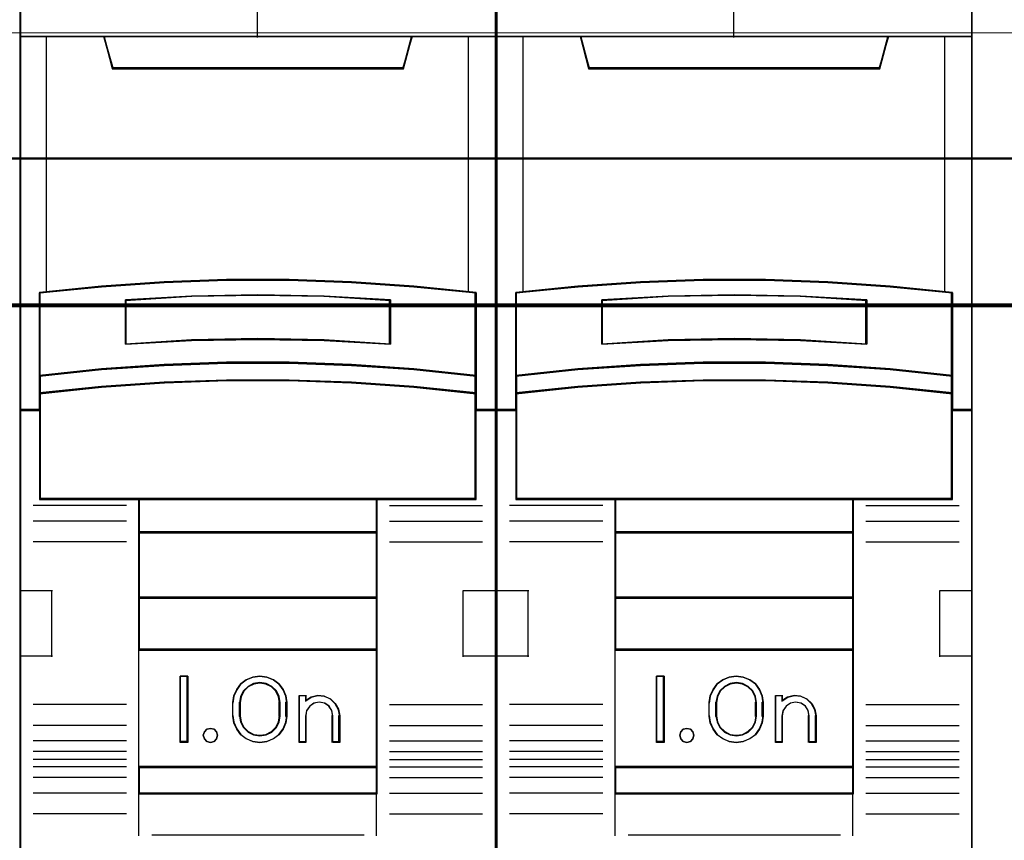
# Model space of a CAD drawing. Header units: millimetres. Extents: x -1290 to 1795, y -4192 to -1311.
# Tile 737 of 1056: x 1506.16 to 1513.59, y -2627.77 to -2621.58. Entities that reach past the tile are written whole.
import ezdxf

# ---------------------------------------------------------------- set-up
doc = ezdxf.new("R2010")
doc.units = ezdxf.units.MM
doc.layers.add('30', color=7, linetype='Continuous')
doc.layers.add('45', color=7, linetype='Continuous')
doc.layers.add('Aparatura', color=7, linetype='Continuous', lineweight=13)

# ---------------------------------------------------------------- blocks, each defined once
blk = doc.blocks.new('*U354')
at = {"layer": '45', "color": 7}
for points in [[(477.384088, -383.681609), (459.41111, -383.681609), (459.41111, -465.406348), (477.384088, -465.406348), (477.384088, -383.681609)], [(467.218678, -411.578535), (469.57652, -411.578535), (471.934361, -411.6664), (474.286641, -411.831147), (476.638922, -412.061793), (476.638922, -415.197475), (476.638922, -415.867446), (476.638922, -416.498975), (477.384088, -416.498975), (477.384088, -402.385659), (476.383118, -402.385659), (474.208788, -402.385659), (473.891814, -403.566345), (462.903384, -403.566345), (462.58641, -402.385659), (460.41208, -402.385659), (459.41111, -402.385659), (459.41111, -416.498975), (460.156276, -416.498975), (460.156276, -415.867446), (460.156276, -415.197475), (460.156276, -412.061793), (462.497435, -411.831147), (464.860837, -411.6664), (467.218678, -411.578535)], [(462.897342, -403.601117), (473.899646, -403.601117), (474.21702, -402.385659), (468.392926, -402.385659), (462.579968, -402.385659), (462.897342, -403.601117)], [(471.93581, -414.797008), (474.288459, -414.95747), (476.641107, -415.200931), (476.641107, -412.041478), (474.288459, -411.809084), (471.93581, -411.643088), (469.577599, -411.554557), (467.219389, -411.554557), (464.861178, -411.643088), (462.497406, -411.809084), (460.155881, -412.041478), (460.155881, -415.200931), (462.497406, -414.95747), (464.861178, -414.797008), (467.219389, -414.71401), (469.577599, -414.71401), (471.93581, -414.797008)], [(473.400636, -412.329936), (473.400636, -414.001631), (470.899565, -413.861857), (468.392924, -413.81713), (465.897423, -413.861857), (463.396352, -414.001631), (463.396352, -412.329936), (465.897423, -412.184572), (468.392924, -412.139844), (470.899565, -412.184572), (473.400636, -412.329936)], [(470.899565, -413.861857), (473.400636, -414.001631), (473.400636, -412.329936), (470.899565, -412.184572), (468.392924, -412.139844), (465.897423, -412.184572), (463.396352, -412.329936), (463.396352, -414.001631), (465.897423, -413.861857), (468.392924, -413.81713), (470.899565, -413.861857)], [(474.288459, -414.929302), (471.93581, -414.765172), (469.577599, -414.680277), (467.219389, -414.680277), (464.861178, -414.765172), (462.497406, -414.929302), (460.155881, -415.178326), (460.155881, -415.868804), (462.497406, -415.61978), (464.861178, -415.45565), (467.219389, -415.370755), (469.577599, -415.370755), (471.93581, -415.45565), (474.288459, -415.61978), (476.641107, -415.868804), (476.641107, -415.178326), (474.288459, -414.929302)], [(471.93581, -415.432781), (469.577599, -415.349946), (467.219389, -415.349946), (464.861178, -415.432781), (462.497406, -415.592928), (460.155881, -415.83591), (460.155881, -416.470977), (460.155881, -419.861683), (463.904546, -419.861683), (472.892443, -419.861683), (476.641107, -419.861683), (476.641107, -416.470977), (476.641107, -415.83591), (474.288459, -415.592928), (471.93581, -415.432781)], [(463.89585, -421.116639), (472.901138, -421.116639), (472.901138, -419.82398), (463.89585, -419.82398), (463.89585, -421.116639)], [(472.901138, -421.077141), (463.89585, -421.077141), (463.89585, -423.579871), (472.901138, -423.579871), (472.901138, -421.077141)], [(472.901138, -423.542169), (463.89585, -423.542169), (463.89585, -425.545789), (472.901138, -425.545789), (472.901138, -423.542169)], [(463.89585, -429.976735), (472.901138, -429.976735), (472.901138, -425.508087), (463.89585, -425.508087), (463.89585, -429.976735)], [(465.754198, -426.522464), (465.754198, -429.025195), (465.460586, -429.025195), (465.460586, -426.522464), (465.754198, -426.522464)], [(469.454557, -427.267722), (469.494167, -427.517995), (469.494167, -428.029664), (469.454557, -428.279937), (469.347044, -428.524649), (469.194262, -428.73599), (468.984894, -428.886154), (468.735917, -428.986263), (468.475622, -429.025195), (468.209668, -428.986263), (467.96069, -428.886154), (467.756981, -428.73599), (467.598541, -428.524649), (467.491027, -428.279937), (467.451417, -428.029664), (467.451417, -427.517995), (467.491027, -427.267722), (467.598541, -427.02301), (467.756981, -426.811669), (467.96069, -426.661505), (468.209668, -426.561396), (468.475622, -426.522464), (468.735917, -426.561396), (468.984894, -426.661505), (469.194262, -426.811669), (469.347044, -427.02301), (469.454557, -427.267722)], [(469.238152, -428.029761), (469.238152, -427.516298), (469.198319, -427.293053), (469.095892, -427.080971), (468.919489, -426.913538), (468.708944, -426.807496), (468.475638, -426.768429), (468.23664, -426.807496), (468.026095, -426.913538), (467.849693, -427.080971), (467.747265, -427.293053), (467.707432, -427.516298), (467.707432, -428.029761), (467.747265, -428.253005), (467.849693, -428.465088), (468.026095, -428.632521), (468.23664, -428.738562), (468.475638, -428.772049), (468.708944, -428.738562), (468.919489, -428.632521), (469.095892, -428.465088), (469.198319, -428.253005), (469.238152, -428.029761)], [(470.415741, -427.316384), (470.666411, -427.260357), (470.905688, -427.282768), (471.139268, -427.383615), (471.321574, -427.557298), (471.446909, -427.775802), (471.486789, -428.022319), (471.486789, -429.025195), (471.224724, -429.025195), (471.224724, -428.022319), (471.184844, -427.820623), (471.082297, -427.658146), (470.917082, -427.546093), (470.711988, -427.506874), (470.518288, -427.546093), (470.35877, -427.658146), (470.239132, -427.820623), (470.204949, -428.022319), (470.204949, -429.025195), (469.954279, -429.025195), (469.954279, -427.260357), (470.204949, -427.260357), (470.204949, -427.450847), (470.415741, -427.316384)], [(466.839129, -428.623673), (466.874936, -428.753577), (466.839129, -428.883481), (466.743646, -428.983862), (466.612356, -429.025195), (466.469131, -428.983862), (466.379615, -428.883481), (466.337841, -428.753577), (466.379615, -428.623673), (466.469131, -428.523292), (466.612356, -428.493768), (466.743646, -428.523292), (466.839129, -428.623673)], [(472.901138, -429.939032), (463.89585, -429.939032), (463.89585, -430.962387), (472.901138, -430.962387), (472.901138, -429.939032)]]:
    blk.add_lwpolyline(points, close=True, dxfattribs=at)
at = {"layer": '45', "color": 139}
for points in [[(477.384088, -383.681609), (459.41111, -383.681609), (459.41111, -465.406348), (477.384088, -465.406348), (477.384088, -383.681609)], [(471.928127, -415.450075), (469.575038, -415.367899), (467.22195, -415.367899), (464.868862, -415.450075), (462.510223, -415.608948), (460.173784, -415.849996), (460.173784, -416.480009), (460.173784, -419.843729), (463.914307, -419.843729), (472.882682, -419.843729), (476.623204, -419.843729), (476.623204, -416.480009), (476.623204, -415.849996), (474.275666, -415.608948), (471.928127, -415.450075)], [(466.874936, -428.753577), (466.839129, -428.623673), (466.743646, -428.523292), (466.612356, -428.493768), (466.469131, -428.523292), (466.379615, -428.623673), (466.337841, -428.753577), (466.379615, -428.883481), (466.469131, -428.983862), (466.612356, -429.025195), (466.743646, -428.983862), (466.839129, -428.883481), (466.874936, -428.753577)]]:
    blk.add_lwpolyline(points, close=True, dxfattribs=at)
at = {"layer": '45', "color": 59}
for points in [[(477.366185, -383.699563), (459.430803, -383.699563), (459.430803, -465.388395), (477.366185, -465.388395), (477.366185, -383.699563)], [(467.22204, -411.5731), (469.574949, -411.5731), (471.927858, -411.660742), (474.275218, -411.825069), (476.622577, -412.055128), (476.622577, -415.182833), (476.622577, -415.851099), (476.622577, -416.481022), (477.366185, -416.481022), (477.366185, -402.403612), (476.367309, -402.403612), (474.197527, -402.403612), (473.881216, -403.581294), (462.915772, -403.581294), (462.599461, -402.403612), (460.42968, -402.403612), (459.430803, -402.403612), (459.430803, -416.481022), (460.174411, -416.481022), (460.174411, -415.851099), (460.174411, -415.182833), (460.174411, -412.055128), (462.510672, -411.825069), (464.869131, -411.660742), (467.22204, -411.5731)], [(462.897342, -403.601117), (473.899646, -403.601117), (474.21702, -402.385659), (468.392926, -402.385659), (462.579968, -402.385659), (462.897342, -403.601117)], [(471.93581, -414.797008), (474.288459, -414.95747), (476.641107, -415.200931), (476.641107, -412.041478), (474.288459, -411.809084), (471.93581, -411.643088), (469.577599, -411.554557), (467.219389, -411.554557), (464.861178, -411.643088), (462.497406, -411.809084), (460.155881, -412.041478), (460.155881, -415.200931), (462.497406, -414.95747), (464.861178, -414.797008), (467.219389, -414.71401), (469.577599, -414.71401), (471.93581, -414.797008)], [(473.400636, -412.329936), (473.400636, -414.001631), (470.899565, -413.861857), (468.392924, -413.81713), (465.897423, -413.861857), (463.396352, -414.001631), (463.396352, -412.329936), (465.897423, -412.184572), (468.392924, -412.139844), (470.899565, -412.184572), (473.400636, -412.329936)], [(470.899565, -413.861857), (473.400636, -414.001631), (473.400636, -412.329936), (470.899565, -412.184572), (468.392924, -412.139844), (465.897423, -412.184572), (463.396352, -412.329936), (463.396352, -414.001631), (465.897423, -413.861857), (468.392924, -413.81713), (470.899565, -413.861857)], [(470.890614, -413.846599), (473.382733, -413.983678), (473.382733, -412.344224), (470.890614, -412.201662), (468.392944, -412.157797), (465.906375, -412.201662), (463.414255, -412.344224), (463.414255, -413.983678), (465.906375, -413.846599), (468.392944, -413.802734), (470.890614, -413.846599)], [(474.288459, -414.929302), (471.93581, -414.765172), (469.577599, -414.680277), (467.219389, -414.680277), (464.861178, -414.765172), (462.497406, -414.929302), (460.155881, -415.178326), (460.155881, -415.868804), (462.497406, -415.61978), (464.861178, -415.45565), (467.219389, -415.370755), (469.577599, -415.370755), (471.93581, -415.45565), (474.288459, -415.61978), (476.641107, -415.868804), (476.641107, -415.178326), (474.288459, -414.929302)], [(474.275666, -414.941151), (471.928127, -414.782228), (469.575038, -414.700026), (467.22195, -414.700026), (464.868862, -414.782228), (462.510223, -414.941151), (460.173784, -415.182276), (460.173784, -415.850851), (462.510223, -415.609726), (464.868862, -415.450802), (467.22195, -415.3686), (469.575038, -415.3686), (471.928127, -415.450802), (474.275666, -415.609726), (476.623204, -415.850851), (476.623204, -415.182276), (474.275666, -414.941151)], [(471.93581, -415.432781), (469.577599, -415.349946), (467.219389, -415.349946), (464.861178, -415.432781), (462.497406, -415.592928), (460.155881, -415.83591), (460.155881, -416.470977), (460.155881, -419.861683), (463.904546, -419.861683), (472.892443, -419.861683), (476.641107, -419.861683), (476.641107, -416.470977), (476.641107, -415.83591), (474.288459, -415.592928), (471.93581, -415.432781)], [(463.89585, -421.116639), (472.901138, -421.116639), (472.901138, -419.82398), (463.89585, -419.82398), (463.89585, -421.116639)], [(463.913753, -421.09689), (472.883235, -421.09689), (472.883235, -419.841934), (463.913753, -419.841934), (463.913753, -421.09689)], [(472.901138, -421.077141), (463.89585, -421.077141), (463.89585, -423.579871), (472.901138, -423.579871), (472.901138, -421.077141)], [(472.883235, -421.09689), (463.913753, -421.09689), (463.913753, -423.561917), (472.883235, -423.561917), (472.883235, -421.09689)], [(472.901138, -423.542169), (463.89585, -423.542169), (463.89585, -425.545789), (472.901138, -425.545789), (472.901138, -423.542169)], [(472.883235, -423.560122), (463.913753, -423.560122), (463.913753, -425.527836), (472.883235, -425.527836), (472.883235, -423.560122)], [(463.89585, -429.976735), (472.901138, -429.976735), (472.901138, -425.508087), (463.89585, -425.508087), (463.89585, -429.976735)], [(465.754198, -426.522464), (465.754198, -429.025195), (465.460586, -429.025195), (465.460586, -426.522464), (465.754198, -426.522464)], [(469.454557, -427.267722), (469.494167, -427.517995), (469.494167, -428.029664), (469.454557, -428.279937), (469.347044, -428.524649), (469.194262, -428.73599), (468.984894, -428.886154), (468.735917, -428.986263), (468.475622, -429.025195), (468.209668, -428.986263), (467.96069, -428.886154), (467.756981, -428.73599), (467.598541, -428.524649), (467.491027, -428.279937), (467.451417, -428.029664), (467.451417, -427.517995), (467.491027, -427.267722), (467.598541, -427.02301), (467.756981, -426.811669), (467.96069, -426.661505), (468.209668, -426.561396), (468.475622, -426.522464), (468.735917, -426.561396), (468.984894, -426.661505), (469.194262, -426.811669), (469.347044, -427.02301), (469.454557, -427.267722)], [(469.238152, -428.029761), (469.238152, -427.516298), (469.198319, -427.293053), (469.095892, -427.080971), (468.919489, -426.913538), (468.708944, -426.807496), (468.475638, -426.768429), (468.23664, -426.807496), (468.026095, -426.913538), (467.849693, -427.080971), (467.747265, -427.293053), (467.707432, -427.516298), (467.707432, -428.029761), (467.747265, -428.253005), (467.849693, -428.465088), (468.026095, -428.632521), (468.23664, -428.738562), (468.475638, -428.772049), (468.708944, -428.738562), (468.919489, -428.632521), (469.095892, -428.465088), (469.198319, -428.253005), (469.238152, -428.029761)], [(469.220249, -428.02511), (469.220249, -427.520849), (469.181348, -427.301605), (469.081317, -427.093324), (468.90904, -426.928891), (468.70342, -426.82475), (468.475571, -426.786382), (468.242164, -426.82475), (468.036544, -426.928891), (467.864268, -427.093324), (467.764237, -427.301605), (467.725336, -427.520849), (467.725336, -428.02511), (467.764237, -428.244354), (467.864268, -428.452635), (468.036544, -428.617068), (468.242164, -428.721209), (468.475571, -428.754096), (468.70342, -428.721209), (468.90904, -428.617068), (469.081317, -428.452635), (469.181348, -428.244354), (469.220249, -428.02511)], [(470.415741, -427.316384), (470.666411, -427.260357), (470.905688, -427.282768), (471.139268, -427.383615), (471.321574, -427.557298), (471.446909, -427.775802), (471.486789, -428.022319), (471.486789, -429.025195), (471.224724, -429.025195), (471.224724, -428.022319), (471.184844, -427.820623), (471.082297, -427.658146), (470.917082, -427.546093), (470.711988, -427.506874), (470.518288, -427.546093), (470.35877, -427.658146), (470.239132, -427.820623), (470.204949, -428.022319), (470.204949, -429.025195), (469.954279, -429.025195), (469.954279, -427.260357), (470.204949, -427.260357), (470.204949, -427.450847), (470.415741, -427.316384)], [(466.839129, -428.623673), (466.874936, -428.753577), (466.839129, -428.883481), (466.743646, -428.983862), (466.612356, -429.025195), (466.469131, -428.983862), (466.379615, -428.883481), (466.337841, -428.753577), (466.379615, -428.623673), (466.469131, -428.523292), (466.612356, -428.493768), (466.743646, -428.523292), (466.839129, -428.623673)], [(472.901138, -429.939032), (463.89585, -429.939032), (463.89585, -430.962387), (472.901138, -430.962387), (472.901138, -429.939032)], [(472.883235, -429.956986), (463.913753, -429.956986), (463.913753, -430.944433), (472.883235, -430.944433), (472.883235, -429.956986)]]:
    blk.add_lwpolyline(points, close=True, dxfattribs=at)
at = {"layer": '45', "color": 139}
for points in [[(468.37343, -395.200632), (468.37343, -402.423361)], [(459.41111, -402.385659), (477.384088, -402.385659)], [(462.579968, -402.385659), (462.934451, -403.601117)], [(474.21702, -402.385659), (473.860747, -403.601117)], [(462.896854, -403.563414), (473.900134, -403.563414)], [(476.641107, -412.073416), (474.288459, -411.825779), (471.93581, -411.648895), (469.577599, -411.554557), (467.219389, -411.554557), (464.861178, -411.648895), (462.497406, -411.825779), (460.155881, -412.073416)], [(460.155881, -412.035713), (460.155881, -419.861683)], [(473.400636, -412.364264), (470.899565, -412.192649), (468.392924, -412.139844), (465.897423, -412.192649), (463.396352, -412.364264)], [(476.601721, -419.861683), (476.601721, -412.035713)], [(463.396352, -414.001631), (463.396352, -412.326561)], [(473.361249, -414.001631), (473.361249, -412.326561)], [(473.400636, -414.001631), (470.899565, -413.835696), (468.392924, -413.782597), (465.897423, -413.835696), (463.396352, -414.001631)], [(476.641107, -415.200931), (474.288459, -414.940604), (471.93581, -414.769025), (469.577599, -414.680277), (467.219389, -414.680277), (464.861178, -414.769025), (462.497406, -414.940604), (460.155881, -415.200931)], [(476.641107, -415.868804), (474.288459, -415.609375), (471.93581, -415.438388), (469.577599, -415.349946), (467.219389, -415.349946), (464.861178, -415.438388), (462.497406, -415.609375), (460.155881, -415.868804)], [(460.193478, -416.461273), (459.41111, -416.461273)], [(477.384088, -416.461273), (476.601721, -416.461273)], [(476.641107, -419.82398), (460.155881, -419.82398)], [(463.89585, -419.82398), (463.89585, -430.962387)], [(463.89585, -419.82398), (472.901138, -419.82398)], [(472.861751, -419.82398), (472.861751, -430.962387)], [(463.433949, -420.086103), (459.910608, -420.086103)], [(473.361249, -420.086103), (476.88459, -420.086103)], [(463.433949, -420.673185), (459.910608, -420.673185)], [(473.361249, -420.673185), (476.88459, -420.673185)], [(463.89585, -421.077141), (472.901138, -421.077141)], [(463.433949, -421.455961), (459.910608, -421.455961)], [(473.361249, -421.455961), (476.88459, -421.455961)], [(459.41111, -423.296204), (460.642847, -423.296204)], [(460.60525, -423.296204), (460.60525, -425.798935)], [(476.152351, -425.798935), (476.152351, -423.296204)], [(476.152351, -423.296204), (477.384088, -423.296204)], [(463.89585, -423.542169), (472.901138, -423.542169)], [(463.89585, -425.508087), (472.901138, -425.508087)], [(459.41111, -425.761232), (460.642847, -425.761232)], [(476.152351, -425.761232), (477.384088, -425.761232)], [(465.754198, -426.522464), (465.460586, -426.522464)], [(465.460586, -426.522464), (465.460586, -429.025195)], [(465.714811, -426.522464), (465.714811, -429.025195)], [(469.494167, -427.540433), (469.454557, -427.284519), (469.347044, -427.034292), (469.194262, -426.818187), (468.984894, -426.664639), (468.735917, -426.562273), (468.475622, -426.522464), (468.209668, -426.562273), (467.96069, -426.664639), (467.756981, -426.818187), (467.598541, -427.034292), (467.491027, -427.284519), (467.451417, -427.540433)], [(469.238152, -427.540433), (469.198319, -427.309984), (469.095892, -427.091057), (468.919489, -426.91822), (468.708944, -426.808757), (468.475638, -426.768429), (468.23664, -426.808757), (468.026095, -426.91822), (467.849693, -427.091057), (467.747265, -427.309984), (467.707432, -427.540433)], [(467.451417, -428.044929), (467.451417, -427.50273)], [(467.707432, -428.044929), (467.707432, -427.50273)], [(469.200556, -428.044929), (469.200556, -427.50273)], [(469.45478, -428.044929), (469.45478, -427.50273)], [(469.954279, -427.260357), (470.237148, -427.260357)], [(469.954279, -427.260357), (469.954279, -429.025195)], [(470.199552, -427.260357), (470.199552, -427.484777)], [(471.486789, -428.044929), (471.446741, -427.791097), (471.320878, -427.566109), (471.137804, -427.387273), (470.903241, -427.283433), (470.662957, -427.260357), (470.411231, -427.318046), (470.199552, -427.4565)], [(471.230774, -428.044929), (471.190446, -427.832764), (471.086748, -427.661854), (470.919679, -427.543985), (470.712282, -427.50273), (470.516408, -427.543985), (470.355099, -427.661854), (470.234118, -427.832764), (470.199552, -428.044929)], [(463.433949, -427.596089), (459.910608, -427.596089)], [(473.361249, -427.596089), (476.88459, -427.596089)], [(467.451417, -428.005431), (467.491027, -428.261796), (467.598541, -428.512464), (467.756981, -428.72895), (467.96069, -428.88277), (468.209668, -428.985316), (468.475622, -429.025195), (468.735917, -428.985316), (468.984894, -428.88277), (469.194262, -428.72895), (469.347044, -428.512464), (469.454557, -428.261796), (469.494167, -428.005431)], [(467.707432, -428.005431), (467.747265, -428.235993), (467.849693, -428.455027), (468.026095, -428.627948), (468.23664, -428.737465), (468.475638, -428.772049), (468.708944, -428.737465), (468.919489, -428.627948), (469.095892, -428.455027), (469.198319, -428.235993), (469.238152, -428.005431)], [(470.199552, -428.005431), (470.199552, -429.025195)], [(471.193177, -428.005431), (471.193177, -429.025195)], [(471.447402, -428.005431), (471.447402, -429.025195)], [(463.433949, -428.384252), (459.910608, -428.384252)], [(473.361249, -428.384252), (476.88459, -428.384252)], [(463.433949, -428.969539), (459.910608, -428.969539)], [(465.754198, -428.985697), (465.460586, -428.985697)], [(469.954279, -428.985697), (470.237148, -428.985697)], [(471.193177, -428.985697), (471.486789, -428.985697)], [(473.361249, -428.969539), (476.88459, -428.969539)], [(463.433949, -429.369904), (459.910608, -429.369904)], [(473.361249, -429.369904), (476.88459, -429.369904)], [(463.433949, -429.666138), (459.910608, -429.666138)], [(473.361249, -429.666138), (476.88459, -429.666138)], [(463.433949, -429.949805), (459.910608, -429.949805)], [(463.89585, -429.939032), (472.901138, -429.939032)], [(473.361249, -429.949805), (476.88459, -429.949805)], [(463.433949, -430.35017), (459.910608, -430.35017)], [(473.361249, -430.35017), (476.88459, -430.35017)], [(463.433949, -430.940843), (459.910608, -430.940843)], [(463.89585, -430.924685), (472.901138, -430.924685)], [(463.89585, -430.924685), (463.89585, -432.545894)], [(472.861751, -430.924685), (472.861751, -432.545894)], [(473.361249, -430.940843), (476.88459, -430.940843)], [(463.433949, -431.725415), (459.910608, -431.725415)], [(473.361249, -431.725415), (476.88459, -431.725415)], [(464.389977, -432.508191), (472.407011, -432.508191)]]:
    blk.add_lwpolyline(points, dxfattribs=at)
at = {"layer": '45', "color": 140}
for points in [[(467.218678, -411.578535), (469.57652, -411.578535), (471.934361, -411.6664), (474.286641, -411.831147), (476.638922, -412.061793), (476.638922, -415.197475), (476.638922, -415.867446), (476.638922, -416.498975), (477.384088, -416.498975), (477.384088, -402.385659), (476.383118, -402.385659), (474.208788, -402.385659), (473.891814, -403.566345), (462.903384, -403.566345), (462.58641, -402.385659), (460.41208, -402.385659), (459.41111, -402.385659), (459.41111, -416.498975), (460.156276, -416.498975), (460.156276, -415.867446), (460.156276, -415.197475), (460.156276, -412.061793), (462.497435, -411.831147), (464.860837, -411.6664), (467.218678, -411.578535)], [(462.91422, -403.583163), (473.880978, -403.583163), (474.197327, -402.403612), (468.392049, -402.403612), (462.597871, -402.403612), (462.91422, -403.583163)]]:
    blk.add_lwpolyline(points, close=True, dxfattribs=at)
for points in [[(460.410106, -402.385659), (460.410106, -412.046485)], [(476.347496, -412.046485), (476.347496, -402.385659)]]:
    blk.add_lwpolyline(points, dxfattribs=at)
blk = doc.blocks.new('*U355')
at = {"layer": '45', "color": 7}
for points in [[(495.37139, -383.681609), (477.398411, -383.681609), (477.398411, -465.406348), (495.37139, -465.406348), (495.37139, -383.681609)], [(485.20598, -411.578535), (487.563821, -411.578535), (489.921662, -411.6664), (492.273943, -411.831147), (494.626223, -412.061793), (494.626223, -415.197475), (494.626223, -415.867446), (494.626223, -416.498975), (495.37139, -416.498975), (495.37139, -402.385659), (494.370419, -402.385659), (492.196089, -402.385659), (491.879115, -403.566345), (480.890685, -403.566345), (480.573711, -402.385659), (478.399381, -402.385659), (477.398411, -402.385659), (477.398411, -416.498975), (478.143578, -416.498975), (478.143578, -415.867446), (478.143578, -415.197475), (478.143578, -412.061793), (480.484736, -411.831147), (482.848138, -411.6664), (485.20598, -411.578535)], [(480.884595, -403.601117), (491.885206, -403.601117), (492.202531, -402.385659), (486.379333, -402.385659), (480.56727, -402.385659), (480.884595, -403.601117)], [(489.9226, -414.797008), (492.275505, -414.95747), (494.628409, -415.200931), (494.628409, -412.041478), (492.275505, -411.809084), (489.9226, -411.643088), (487.564134, -411.554557), (485.205667, -411.554557), (482.8472, -411.643088), (480.483171, -411.809084), (478.141392, -412.041478), (478.141392, -415.200931), (480.483171, -414.95747), (482.8472, -414.797008), (485.205667, -414.71401), (487.564134, -414.71401), (489.9226, -414.797008)], [(491.386147, -412.329936), (491.386147, -414.001631), (488.885076, -413.861857), (486.378435, -413.81713), (483.882934, -413.861857), (481.381863, -414.001631), (481.381863, -412.329936), (483.882934, -412.184572), (486.378435, -412.139844), (488.885076, -412.184572), (491.386147, -412.329936)], [(488.885076, -413.861857), (491.386147, -414.001631), (491.386147, -412.329936), (488.885076, -412.184572), (486.378435, -412.139844), (483.882934, -412.184572), (481.381863, -412.329936), (481.381863, -414.001631), (483.882934, -413.861857), (486.378435, -413.81713), (488.885076, -413.861857)], [(492.275505, -414.929302), (489.9226, -414.765172), (487.564134, -414.680277), (485.205667, -414.680277), (482.8472, -414.765172), (480.483171, -414.929302), (478.141392, -415.178326), (478.141392, -415.868804), (480.483171, -415.61978), (482.8472, -415.45565), (485.205667, -415.370755), (487.564134, -415.370755), (489.9226, -415.45565), (492.275505, -415.61978), (494.628409, -415.868804), (494.628409, -415.178326), (492.275505, -414.929302)], [(489.9226, -415.432781), (487.564134, -415.349946), (485.205667, -415.349946), (482.8472, -415.432781), (480.483171, -415.592928), (478.141392, -415.83591), (478.141392, -416.470977), (478.141392, -419.861683), (481.890464, -419.861683), (490.879337, -419.861683), (494.628409, -419.861683), (494.628409, -416.470977), (494.628409, -415.83591), (492.275505, -415.592928), (489.9226, -415.432781)], [(481.881361, -421.116639), (490.888439, -421.116639), (490.888439, -419.82398), (481.881361, -419.82398), (481.881361, -421.116639)], [(490.888439, -421.077141), (481.881361, -421.077141), (481.881361, -423.579871), (490.888439, -423.579871), (490.888439, -421.077141)], [(490.888439, -423.542169), (481.881361, -423.542169), (481.881361, -425.545789), (490.888439, -425.545789), (490.888439, -423.542169)], [(481.881361, -429.976735), (490.888439, -429.976735), (490.888439, -425.508087), (481.881361, -425.508087), (481.881361, -429.976735)], [(483.739709, -426.522464), (483.739709, -429.025195), (483.446097, -429.025195), (483.446097, -426.522464), (483.739709, -426.522464)], [(487.440103, -427.267722), (487.479678, -427.517995), (487.479678, -428.029664), (487.440103, -428.279937), (487.332684, -428.524649), (487.180036, -428.73599), (486.970852, -428.886154), (486.722092, -428.986263), (486.462025, -429.025195), (486.196305, -428.986263), (485.947545, -428.886154), (485.744015, -428.73599), (485.585713, -428.524649), (485.478294, -428.279937), (485.438719, -428.029664), (485.438719, -427.517995), (485.478294, -427.267722), (485.585713, -427.02301), (485.744015, -426.811669), (485.947545, -426.661505), (486.196305, -426.561396), (486.462025, -426.522464), (486.722092, -426.561396), (486.970852, -426.661505), (487.180036, -426.811669), (487.332684, -427.02301), (487.440103, -427.267722)], [(487.225454, -428.029761), (487.225454, -427.516298), (487.185621, -427.293053), (487.083193, -427.080971), (486.906791, -426.913538), (486.696246, -426.807496), (486.462939, -426.768429), (486.223942, -426.807496), (486.013397, -426.913538), (485.836994, -427.080971), (485.734567, -427.293053), (485.694734, -427.516298), (485.694734, -428.029761), (485.734567, -428.253005), (485.836994, -428.465088), (486.013397, -428.632521), (486.223942, -428.738562), (486.462939, -428.772049), (486.696246, -428.738562), (486.906791, -428.632521), (487.083193, -428.465088), (487.185621, -428.253005), (487.225454, -428.029761)], [(488.402503, -427.316384), (488.652881, -427.260357), (488.891878, -427.282768), (489.125185, -427.383615), (489.307278, -427.557298), (489.432467, -427.775802), (489.4723, -428.022319), (489.4723, -429.025195), (489.210541, -429.025195), (489.210541, -428.022319), (489.170708, -427.820623), (489.068281, -427.658146), (488.903259, -427.546093), (488.698404, -427.506874), (488.50493, -427.546093), (488.345599, -427.658146), (488.2261, -427.820623), (488.191958, -428.022319), (488.191958, -429.025195), (487.94158, -429.025195), (487.94158, -427.260357), (488.191958, -427.260357), (488.191958, -427.450847), (488.402503, -427.316384)], [(484.826311, -428.623673), (484.862237, -428.753577), (484.826311, -428.883481), (484.73051, -428.983862), (484.598782, -429.025195), (484.455079, -428.983862), (484.365265, -428.883481), (484.323352, -428.753577), (484.365265, -428.623673), (484.455079, -428.523292), (484.598782, -428.493768), (484.73051, -428.523292), (484.826311, -428.623673)], [(490.888439, -429.939032), (481.881361, -429.939032), (481.881361, -430.962387), (490.888439, -430.962387), (490.888439, -429.939032)]]:
    blk.add_lwpolyline(points, close=True, dxfattribs=at)
at = {"layer": '45', "color": 139}
for points in [[(495.37139, -383.681609), (477.398411, -383.681609), (477.398411, -465.406348), (495.37139, -465.406348), (495.37139, -383.681609)], [(489.914149, -415.450075), (487.561317, -415.367899), (485.208484, -415.367899), (482.855652, -415.450075), (480.49727, -415.608948), (478.161085, -415.849996), (478.161085, -416.480009), (478.161085, -419.843729), (481.901201, -419.843729), (490.8686, -419.843729), (494.608715, -419.843729), (494.608715, -416.480009), (494.608715, -415.849996), (492.261432, -415.608948), (489.914149, -415.450075)], [(484.862237, -428.753577), (484.826311, -428.623673), (484.73051, -428.523292), (484.598782, -428.493768), (484.455079, -428.523292), (484.365265, -428.623673), (484.323352, -428.753577), (484.365265, -428.883481), (484.455079, -428.983862), (484.598782, -429.025195), (484.73051, -428.983862), (484.826311, -428.883481), (484.862237, -428.753577)]]:
    blk.add_lwpolyline(points, close=True, dxfattribs=at)
at = {"layer": '45', "color": 59}
for points in [[(495.353487, -383.699563), (477.416314, -383.699563), (477.416314, -465.388395), (495.353487, -465.388395), (495.353487, -383.699563)], [(485.208328, -411.5731), (487.561472, -411.5731), (489.914616, -411.660742), (492.26221, -411.825069), (494.609804, -412.055128), (494.609804, -415.182833), (494.609804, -415.851099), (494.609804, -416.481022), (495.353487, -416.481022), (495.353487, -402.403612), (494.35451, -402.403612), (492.184512, -402.403612), (491.86817, -403.581294), (480.901631, -403.581294), (480.585289, -402.403612), (478.41529, -402.403612), (477.416314, -402.403612), (477.416314, -416.481022), (478.159996, -416.481022), (478.159996, -415.851099), (478.159996, -415.182833), (478.159996, -412.055128), (480.496491, -411.825069), (482.855185, -411.660742), (485.208328, -411.5731)], [(480.884595, -403.601117), (491.885206, -403.601117), (492.202531, -402.385659), (486.379333, -402.385659), (480.56727, -402.385659), (480.884595, -403.601117)], [(489.9226, -414.797008), (492.275505, -414.95747), (494.628409, -415.200931), (494.628409, -412.041478), (492.275505, -411.809084), (489.9226, -411.643088), (487.564134, -411.554557), (485.205667, -411.554557), (482.8472, -411.643088), (480.483171, -411.809084), (478.141392, -412.041478), (478.141392, -415.200931), (480.483171, -414.95747), (482.8472, -414.797008), (485.205667, -414.71401), (487.564134, -414.71401), (489.9226, -414.797008)], [(491.386147, -412.329936), (491.386147, -414.001631), (488.885076, -413.861857), (486.378435, -413.81713), (483.882934, -413.861857), (481.381863, -414.001631), (481.381863, -412.329936), (483.882934, -412.184572), (486.378435, -412.139844), (488.885076, -412.184572), (491.386147, -412.329936)], [(488.885076, -413.861857), (491.386147, -414.001631), (491.386147, -412.329936), (488.885076, -412.184572), (486.378435, -412.139844), (483.882934, -412.184572), (481.381863, -412.329936), (481.381863, -414.001631), (483.882934, -413.861857), (486.378435, -413.81713), (488.885076, -413.861857)], [(488.876572, -413.846599), (491.368244, -413.983678), (491.368244, -412.344224), (488.876572, -412.201662), (486.379351, -412.157797), (483.893229, -412.201662), (481.401557, -412.344224), (481.401557, -413.983678), (483.893229, -413.846599), (486.379351, -413.802734), (488.876572, -413.846599)], [(492.275505, -414.929302), (489.9226, -414.765172), (487.564134, -414.680277), (485.205667, -414.680277), (482.8472, -414.765172), (480.483171, -414.929302), (478.141392, -415.178326), (478.141392, -415.868804), (480.483171, -415.61978), (482.8472, -415.45565), (485.205667, -415.370755), (487.564134, -415.370755), (489.9226, -415.45565), (492.275505, -415.61978), (494.628409, -415.868804), (494.628409, -415.178326), (492.275505, -414.929302)], [(492.261432, -414.941151), (489.914149, -414.782228), (487.561317, -414.700026), (485.208484, -414.700026), (482.855652, -414.782228), (480.49727, -414.941151), (478.161085, -415.182276), (478.161085, -415.850851), (480.49727, -415.609726), (482.855652, -415.450802), (485.208484, -415.3686), (487.561317, -415.3686), (489.914149, -415.450802), (492.261432, -415.609726), (494.608715, -415.850851), (494.608715, -415.182276), (492.261432, -414.941151)], [(489.9226, -415.432781), (487.564134, -415.349946), (485.205667, -415.349946), (482.8472, -415.432781), (480.483171, -415.592928), (478.141392, -415.83591), (478.141392, -416.470977), (478.141392, -419.861683), (481.890464, -419.861683), (490.879337, -419.861683), (494.628409, -419.861683), (494.628409, -416.470977), (494.628409, -415.83591), (492.275505, -415.592928), (489.9226, -415.432781)], [(481.881361, -421.116639), (490.888439, -421.116639), (490.888439, -419.82398), (481.881361, -419.82398), (481.881361, -421.116639)], [(481.901055, -421.09689), (490.868746, -421.09689), (490.868746, -419.841934), (481.901055, -419.841934), (481.901055, -421.09689)], [(490.888439, -421.077141), (481.881361, -421.077141), (481.881361, -423.579871), (490.888439, -423.579871), (490.888439, -421.077141)], [(490.868746, -421.09689), (481.901055, -421.09689), (481.901055, -423.561917), (490.868746, -423.561917), (490.868746, -421.09689)], [(490.888439, -423.542169), (481.881361, -423.542169), (481.881361, -425.545789), (490.888439, -425.545789), (490.888439, -423.542169)], [(490.868746, -423.560122), (481.901055, -423.560122), (481.901055, -425.527836), (490.868746, -425.527836), (490.868746, -423.560122)], [(481.881361, -429.976735), (490.888439, -429.976735), (490.888439, -425.508087), (481.881361, -425.508087), (481.881361, -429.976735)], [(483.739709, -426.522464), (483.739709, -429.025195), (483.446097, -429.025195), (483.446097, -426.522464), (483.739709, -426.522464)], [(487.440103, -427.267722), (487.479678, -427.517995), (487.479678, -428.029664), (487.440103, -428.279937), (487.332684, -428.524649), (487.180036, -428.73599), (486.970852, -428.886154), (486.722092, -428.986263), (486.462025, -429.025195), (486.196305, -428.986263), (485.947545, -428.886154), (485.744015, -428.73599), (485.585713, -428.524649), (485.478294, -428.279937), (485.438719, -428.029664), (485.438719, -427.517995), (485.478294, -427.267722), (485.585713, -427.02301), (485.744015, -426.811669), (485.947545, -426.661505), (486.196305, -426.561396), (486.462025, -426.522464), (486.722092, -426.561396), (486.970852, -426.661505), (487.180036, -426.811669), (487.332684, -427.02301), (487.440103, -427.267722)], [(487.225454, -428.029761), (487.225454, -427.516298), (487.185621, -427.293053), (487.083193, -427.080971), (486.906791, -426.913538), (486.696246, -426.807496), (486.462939, -426.768429), (486.223942, -426.807496), (486.013397, -426.913538), (485.836994, -427.080971), (485.734567, -427.293053), (485.694734, -427.516298), (485.694734, -428.029761), (485.734567, -428.253005), (485.836994, -428.465088), (486.013397, -428.632521), (486.223942, -428.738562), (486.462939, -428.772049), (486.696246, -428.738562), (486.906791, -428.632521), (487.083193, -428.465088), (487.185621, -428.253005), (487.225454, -428.029761)], [(487.20755, -428.02511), (487.20755, -427.520849), (487.168649, -427.301605), (487.068618, -427.093324), (486.896342, -426.928891), (486.690722, -426.82475), (486.462872, -426.786382), (486.229466, -426.82475), (486.023846, -426.928891), (485.851569, -427.093324), (485.751538, -427.301605), (485.712637, -427.520849), (485.712637, -428.02511), (485.751538, -428.244354), (485.851569, -428.452635), (486.023846, -428.617068), (486.229466, -428.721209), (486.462872, -428.754096), (486.690722, -428.721209), (486.896342, -428.617068), (487.068618, -428.452635), (487.168649, -428.244354), (487.20755, -428.02511)], [(488.402503, -427.316384), (488.652881, -427.260357), (488.891878, -427.282768), (489.125185, -427.383615), (489.307278, -427.557298), (489.432467, -427.775802), (489.4723, -428.022319), (489.4723, -429.025195), (489.210541, -429.025195), (489.210541, -428.022319), (489.170708, -427.820623), (489.068281, -427.658146), (488.903259, -427.546093), (488.698404, -427.506874), (488.50493, -427.546093), (488.345599, -427.658146), (488.2261, -427.820623), (488.191958, -428.022319), (488.191958, -429.025195), (487.94158, -429.025195), (487.94158, -427.260357), (488.191958, -427.260357), (488.191958, -427.450847), (488.402503, -427.316384)], [(484.826311, -428.623673), (484.862237, -428.753577), (484.826311, -428.883481), (484.73051, -428.983862), (484.598782, -429.025195), (484.455079, -428.983862), (484.365265, -428.883481), (484.323352, -428.753577), (484.365265, -428.623673), (484.455079, -428.523292), (484.598782, -428.493768), (484.73051, -428.523292), (484.826311, -428.623673)], [(490.888439, -429.939032), (481.881361, -429.939032), (481.881361, -430.962387), (490.888439, -430.962387), (490.888439, -429.939032)], [(490.868746, -429.956986), (481.901055, -429.956986), (481.901055, -430.944433), (490.868746, -430.944433), (490.868746, -429.956986)]]:
    blk.add_lwpolyline(points, close=True, dxfattribs=at)
at = {"layer": '45', "color": 139}
for points in [[(486.358941, -395.200632), (486.358941, -402.423361)], [(477.398411, -402.385659), (495.37139, -402.385659)], [(480.56727, -402.385659), (480.921752, -403.601117)], [(492.202531, -402.385659), (491.848049, -403.601117)], [(480.882365, -403.563414), (491.885645, -403.563414)], [(494.628409, -412.073416), (492.275505, -411.825779), (489.9226, -411.648895), (487.564134, -411.554557), (485.205667, -411.554557), (482.8472, -411.648895), (480.483171, -411.825779), (478.141392, -412.073416)], [(478.141392, -412.035713), (478.141392, -419.861683)], [(491.386147, -412.364264), (488.885076, -412.192649), (486.378435, -412.139844), (483.882934, -412.192649), (481.381863, -412.364264)], [(494.589022, -419.861683), (494.589022, -412.035713)], [(481.381863, -414.001631), (481.381863, -412.326561)], [(491.348551, -414.001631), (491.348551, -412.326561)], [(491.386147, -414.001631), (488.885076, -413.835696), (486.378435, -413.782597), (483.882934, -413.835696), (481.381863, -414.001631)], [(494.628409, -415.200931), (492.275505, -414.940604), (489.9226, -414.769025), (487.564134, -414.680277), (485.205667, -414.680277), (482.8472, -414.769025), (480.483171, -414.940604), (478.141392, -415.200931)], [(494.628409, -415.868804), (492.275505, -415.609375), (489.9226, -415.438388), (487.564134, -415.349946), (485.205667, -415.349946), (482.8472, -415.438388), (480.483171, -415.609375), (478.141392, -415.868804)], [(478.180779, -416.461273), (477.398411, -416.461273)], [(495.37139, -416.461273), (494.589022, -416.461273)], [(494.628409, -419.82398), (478.141392, -419.82398)], [(481.881361, -419.82398), (481.881361, -430.962387)], [(481.881361, -419.82398), (490.888439, -419.82398)], [(490.849053, -419.82398), (490.849053, -430.962387)], [(481.42125, -420.086103), (477.897909, -420.086103)], [(491.348551, -420.086103), (494.871892, -420.086103)], [(481.42125, -420.673185), (477.897909, -420.673185)], [(491.348551, -420.673185), (494.871892, -420.673185)], [(481.881361, -421.077141), (490.888439, -421.077141)], [(481.42125, -421.455961), (477.897909, -421.455961)], [(491.348551, -421.455961), (494.871892, -421.455961)], [(477.398411, -423.296204), (478.630148, -423.296204)], [(478.590761, -423.296204), (478.590761, -425.798935)], [(494.139653, -425.798935), (494.139653, -423.296204)], [(494.139653, -423.296204), (495.37139, -423.296204)], [(481.881361, -423.542169), (490.888439, -423.542169)], [(481.881361, -425.508087), (490.888439, -425.508087)], [(477.398411, -425.761232), (478.630148, -425.761232)], [(494.139653, -425.761232), (495.37139, -425.761232)], [(483.739709, -426.522464), (483.446097, -426.522464)], [(483.446097, -426.522464), (483.446097, -429.025195)], [(483.702112, -426.522464), (483.702112, -429.025195)], [(487.479678, -427.540433), (487.440103, -427.284519), (487.332684, -427.034292), (487.180036, -426.818187), (486.970852, -426.664639), (486.722092, -426.562273), (486.462025, -426.522464), (486.196305, -426.562273), (485.947545, -426.664639), (485.744015, -426.818187), (485.585713, -427.034292), (485.478294, -427.284519), (485.438719, -427.540433)], [(487.225454, -427.540433), (487.185621, -427.309984), (487.083193, -427.091057), (486.906791, -426.91822), (486.696246, -426.808757), (486.462939, -426.768429), (486.223942, -426.808757), (486.013397, -426.91822), (485.836994, -427.091057), (485.734567, -427.309984), (485.694734, -427.540433)], [(485.438719, -428.044929), (485.438719, -427.50273)], [(485.694734, -428.044929), (485.694734, -427.50273)], [(487.186067, -428.044929), (487.186067, -427.50273)], [(487.442082, -428.044929), (487.442082, -427.50273)], [(487.94158, -427.260357), (488.22445, -427.260357)], [(487.94158, -427.260357), (487.94158, -429.025195)], [(488.185063, -427.260357), (488.185063, -427.484777)], [(489.4723, -428.044929), (489.432252, -427.791097), (489.306389, -427.566109), (489.123316, -427.387273), (488.888752, -427.283433), (488.648468, -427.260357), (488.396742, -427.318046), (488.185063, -427.4565)], [(489.218075, -428.044929), (489.177678, -427.832764), (489.0738, -427.661854), (488.90644, -427.543985), (488.698683, -427.50273), (488.502469, -427.543985), (488.34088, -427.661854), (488.219689, -427.832764), (488.185063, -428.044929)], [(481.42125, -427.596089), (477.897909, -427.596089)], [(491.348551, -427.596089), (494.871892, -427.596089)], [(485.438719, -428.005431), (485.478294, -428.261796), (485.585713, -428.512464), (485.744015, -428.72895), (485.947545, -428.88277), (486.196305, -428.985316), (486.462025, -429.025195), (486.722092, -428.985316), (486.970852, -428.88277), (487.180036, -428.72895), (487.332684, -428.512464), (487.440103, -428.261796), (487.479678, -428.005431)], [(485.694734, -428.005431), (485.734567, -428.235993), (485.836994, -428.455027), (486.013397, -428.627948), (486.223942, -428.737465), (486.462939, -428.772049), (486.696246, -428.737465), (486.906791, -428.627948), (487.083193, -428.455027), (487.185621, -428.235993), (487.225454, -428.005431)], [(488.185063, -428.005431), (488.185063, -429.025195)], [(489.178688, -428.005431), (489.178688, -429.025195)], [(489.434703, -428.005431), (489.434703, -429.025195)], [(481.42125, -428.384252), (477.897909, -428.384252)], [(491.348551, -428.384252), (494.871892, -428.384252)], [(481.42125, -428.969539), (477.897909, -428.969539)], [(483.739709, -428.985697), (483.446097, -428.985697)], [(487.94158, -428.985697), (488.22445, -428.985697)], [(489.178688, -428.985697), (489.4723, -428.985697)], [(491.348551, -428.969539), (494.871892, -428.969539)], [(481.42125, -429.369904), (477.897909, -429.369904)], [(491.348551, -429.369904), (494.871892, -429.369904)], [(481.42125, -429.666138), (477.897909, -429.666138)], [(491.348551, -429.666138), (494.871892, -429.666138)], [(481.42125, -429.949805), (477.897909, -429.949805)], [(481.881361, -429.939032), (490.888439, -429.939032)], [(491.348551, -429.949805), (494.871892, -429.949805)], [(481.42125, -430.35017), (477.897909, -430.35017)], [(491.348551, -430.35017), (494.871892, -430.35017)], [(481.42125, -430.940843), (477.897909, -430.940843)], [(481.881361, -430.924685), (490.888439, -430.924685)], [(481.881361, -430.924685), (481.881361, -432.545894)], [(490.849053, -430.924685), (490.849053, -432.545894)], [(491.348551, -430.940843), (494.871892, -430.940843)], [(481.42125, -431.725415), (477.897909, -431.725415)], [(491.348551, -431.725415), (494.871892, -431.725415)], [(482.375489, -432.508191), (490.394312, -432.508191)]]:
    blk.add_lwpolyline(points, dxfattribs=at)
at = {"layer": '45', "color": 140}
for points in [[(485.20598, -411.578535), (487.563821, -411.578535), (489.921662, -411.6664), (492.273943, -411.831147), (494.626223, -412.061793), (494.626223, -415.197475), (494.626223, -415.867446), (494.626223, -416.498975), (495.37139, -416.498975), (495.37139, -402.385659), (494.370419, -402.385659), (492.196089, -402.385659), (491.879115, -403.566345), (480.890685, -403.566345), (480.573711, -402.385659), (478.399381, -402.385659), (477.398411, -402.385659), (477.398411, -416.498975), (478.143578, -416.498975), (478.143578, -415.867446), (478.143578, -415.197475), (478.143578, -412.061793), (480.484736, -411.831147), (482.848138, -411.6664), (485.20598, -411.578535)], [(480.901522, -403.583163), (491.868279, -403.583163), (492.184628, -402.403612), (486.37935, -402.403612), (480.585173, -402.403612), (480.901522, -403.583163)]]:
    blk.add_lwpolyline(points, close=True, dxfattribs=at)
for points in [[(478.397407, -402.385659), (478.397407, -412.046485)], [(494.333007, -412.046485), (494.333007, -402.385659)]]:
    blk.add_lwpolyline(points, dxfattribs=at)
blk = doc.blocks.new('*U357')
at = {"layer": '30', "color": 7}
for points in [[(117.158256, -556.89784), (548.842747, -556.89784), (117.158256, -556.89784)], [(548.842747, -556.89784), (117.158256, -556.89784), (117.158256, -559.462541), (117.158256, -560.940033), (117.158256, -562.501155), (548.842747, -562.501155), (548.842747, -560.940033), (548.842747, -559.462541), (548.842747, -556.89784)], [(117.158256, -562.414978), (548.842747, -562.414978), (117.158256, -562.414978)], [(548.842747, -562.414978), (117.158256, -562.414978), (117.158256, -563.929666), (117.158256, -584.997598), (117.158256, -586.512286), (548.842747, -586.512286), (548.842747, -584.997598), (548.842747, -563.929666), (548.842747, -562.414978)]]:
    blk.add_lwpolyline(points, close=True, dxfattribs=at)
at = {"layer": '30', "color": 59}
blk.add_lwpolyline([(548.79978, -556.940929), (117.201224, -556.940929), (117.201224, -559.466186), (117.201224, -560.920954), (117.201224, -562.458067), (548.79978, -562.458067), (548.79978, -560.920954), (548.79978, -559.466186), (548.79978, -556.940929)], close=True, dxfattribs=at)

msp = doc.modelspace()

# ---------------------------------------------------------------- linework, layer by layer
at = {"layer": 'Aparatura', "color": 7, "lineweight": 13}
msp.add_lwpolyline([(1437.7952, -2630.6816), (1437.7952, -2621.6757), (1524.1608, -2621.6757), (1524.1608, -2630.6816)], dxfattribs=at)
msp.add_lwpolyline([(1437.7952, -2621.6757), (1524.1608, -2621.6757), (1524.1608, -2630.6816), (1437.7952, -2630.6816), (1437.7952, -2621.6757)], close=True, dxfattribs=at)

# ---------------------------------------------------------------- block references
at = {"layer": 'Aparatura', "color": 7, "lineweight": 13, "xscale": 0.2, "yscale": 0.2, "zscale": 0.2}
for name, p in [('*U354', (1414.278, -2541.227)), ('*U355', (1414.278, -2541.227)), ('*U357', (1414.278, -2511.2423))]:
    msp.add_blockref(name, p, dxfattribs=at)

doc.saveas('drawing.dxf')
